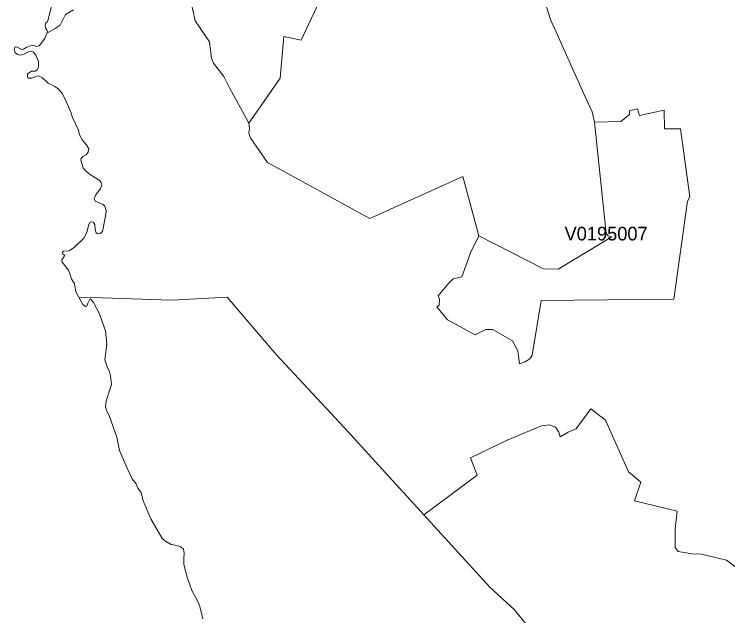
# Model space of a CAD drawing. Extents: x 369010 to 735936, y 6377141 to 6616555.
# Drawn here: x 470868 to 476104, y 6497669 to 6502081 of the extents above; entities that cross this region are included whole.
import ezdxf
from ezdxf.enums import TextEntityAlignment as Align

# ---------------------------------------------------------------- set-up
doc = ezdxf.new("R2010")
doc.units = 0
doc.header["$LTSCALE"] = 40
doc.layers.add('3', color=7, linetype='Continuous', lineweight=13)
doc.layers.add('4', color=7, linetype='Continuous')

msp = doc.modelspace()

# ---------------------------------------------------------------- linework, layer by layer
at = {"layer": '3'}
for points in [[(472143.69, 6502271.11), (472195.33, 6502033.45), (472302.41, 6501878.37), (472314.99, 6501759.37), (472330.38, 6501722.14), (472406.68, 6501623.5), (472447.89, 6501540.41), (472571.35, 6501319.3), (472589.23, 6501282.23), (472819.61, 6501611.08), (472847.25, 6501917.27), (472973.2, 6501889.79), (473483.78, 6502976.16)], [(473483.78, 6502976.16), (472973.2, 6501889.79), (472847.25, 6501917.27), (472819.61, 6501611.08), (472589.23, 6501282.23), (472594.69, 6501244.66), (472589.56, 6501207.42), (472604.95, 6501169.35), (472726.76, 6500994.25), (473478.32, 6500582.81), (474159.53, 6500890.31), (474279.02, 6500455.04), (474752.7, 6500214.73), (474861.1, 6500211.75), (475253.18, 6500447.59), (475226.2, 6500456.03), (475211.97, 6500472.08), (475126.24, 6501289.34), (475109.36, 6501365.47), (475061.03, 6501470.57), (474802.84, 6502042.88), (474652.73, 6502525.82)], [(474652.73, 6502525.82), (474802.84, 6502042.88), (475061.03, 6501470.57), (475109.36, 6501365.47), (475126.24, 6501289.34), (475320.87, 6501293.65), (475382.44, 6501346.94), (475383.1, 6501373.25), (475443.01, 6501387.32), (475457.91, 6501337.84), (475637.48, 6501377.06), (475640.79, 6501240.52), (475758.3, 6501239.86), (475826.32, 6500742.52), (475808.28, 6500709.75), (475709.81, 6499990.63), (474735.98, 6499981.86), (474668.95, 6499579.36), (474652.07, 6499552.71), (474617.98, 6499530.86), (474576.27, 6499516.8), (474567.83, 6499573.4), (474564.02, 6499611.96), (474526.12, 6499685.28), (474421.19, 6499743.04), (474378.49, 6499767.7), (474329.01, 6499767.7), (474250.56, 6499729.47), (474048.97, 6499839.36), (473968.54, 6499935.69), (473987.24, 6499945.95), (473989.72, 6499990.96), (473978.47, 6500016.62), (474052.95, 6500104), (474090.68, 6500141.24), (474153.74, 6500153.99), (474216.13, 6500330.74), (474279.02, 6500455.04), (474159.53, 6500890.31), (473478.32, 6500582.81), (472726.76, 6500994.25), (472604.95, 6501169.35), (472589.56, 6501207.42), (472594.69, 6501244.66), (472589.23, 6501282.23), (472571.35, 6501319.3), (472447.89, 6501540.41), (472406.68, 6501623.5), (472330.38, 6501722.14), (472314.99, 6501759.37), (472302.41, 6501878.37), (472195.33, 6502033.45), (472143.69, 6502271.11)], [(471146.86, 6502157.58), (471111.28, 6502025.34), (471096.71, 6502014.75), (471094.4, 6501999.19), (471096.71, 6501981.81), (471107.8, 6501966.59), (471111.28, 6501952.68), (471107.47, 6501941.76), (471169.53, 6501977.18), (471204.29, 6502001.67), (471245.17, 6502078.96), (471303.59, 6502112.39)], [(471303.59, 6502112.39), (471245.17, 6502078.96), (471204.29, 6502001.67), (471169.53, 6501977.18), (471107.47, 6501941.76), (471093.9, 6501902.54), (471051.53, 6501850.07), (471033.66, 6501843.95), (471008.5, 6501851.06), (470985.16, 6501850.57), (470960.5, 6501840.47), (470937.17, 6501824.91), (470924.75, 6501823.26), (470884.7, 6501842.13), (470873.45, 6501838.82), (470868.48, 6501824.91), (470874.61, 6501800.92), (470892.98, 6501785.19), (470912.51, 6501780.72), (470940.48, 6501788.01), (470972.75, 6501805.88), (470995.09, 6501809.85), (471008, 6501804.23), (471025.88, 6501780.72), (471047.06, 6501733.39), (471047.06, 6501695.32), (471037.63, 6501673.64), (471021.41, 6501663.55), (470994.6, 6501664.71), (470979.04, 6501654.11), (470965.63, 6501640.71), (470964.97, 6501622.83), (470971.76, 6501612.24), (470998.57, 6501611.08), (471039.28, 6501628.96), (471051.53, 6501627.8), (471075.53, 6501615.55)], [(471075.53, 6501615.55), (471117.4, 6501574.84), (471165.56, 6501551.83), (471189.06, 6501535.61), (471216.87, 6501505.49), (471240.37, 6501461.96), (471287.21, 6501357.53), (471292.34, 6501329.73), (471339.67, 6501230.92), (471344.14, 6501202.95), (471365.33, 6501162.73), (471397.76, 6501123.18), (471415.64, 6501094.71), (471411.17, 6501070.22), (471395.45, 6501050.02), (471372.61, 6501038.27), (471359.7, 6501023.71), (471358.04, 6501011.96), (471374.76, 6500955.69), (471390.98, 6500933.34), (471429.05, 6500903.72), (471492.1, 6500865.16), (471506.5, 6500847.45), (471510.47, 6500827.92), (471501.04, 6500802.76), (471467.44, 6500756.92), (471455.69, 6500729.61), (471461.98, 6500709.58), (471519.91, 6500684.43), (471533.31, 6500672.18), (471542.25, 6500642.55), (471538.94, 6500601.18), (471515.44, 6500486.81), (471501.04, 6500473.9), (471480.85, 6500470.1), (471469.76, 6500477.88), (471462.48, 6500501.87), (471459.17, 6500538.12), (471449.07, 6500554.34), (471437.32, 6500558.81), (471426.23, 6500554.84), (471416.63, 6500538.78), (471408.85, 6500511.97), (471400.08, 6500480.69), (471379.39, 6500439.31), (471311.37, 6500373.44), (471271.65, 6500345.47), (471229.78, 6500344.48), (471219.85, 6500334.38), (471224.32, 6500323.3), (471236.56, 6500313.2), (471234.25, 6500303.1), (471216.54, 6500279.77), (471219.85, 6500262.39), (471266.69, 6500204.3), (471290.19, 6500134.62), (471309.55, 6500103.84), (471319.65, 6500045.75), (471341.99, 6500005.53), (471512.79, 6500000.73), (472022.71, 6499983.02), (472431.34, 6500005.69), (472790.15, 6499585.31), (473288.98, 6499049.25), (473875.19, 6498409.41), (474265.45, 6498701.36), (474216.3, 6498827.31), (474486.57, 6498956.07), (474736.97, 6499062.32), (474796.06, 6499069.93), (474841.24, 6499052.39), (474864.41, 6499014.49), (474875.33, 6498980.89), (474932.93, 6499015.98), (474991.52, 6499039.65), (475064.34, 6499140.44), (475100.92, 6499186.78), (475208.49, 6499104.03), (475375.32, 6498723.87), (475465.52, 6498647.9), (475420.34, 6498512.19), (475732.15, 6498436.05), (475717.75, 6498307.95), (475719.07, 6498170.25), (475740.92, 6498139.97), (475844.03, 6498123.25), (475912.22, 6498120.11), (476094.77, 6498075.75), (476226.01, 6497978.1)], [(474637.34, 6497593.64), (474536.22, 6497714.29), (474358.96, 6497879.13), (473875.19, 6498409.41), (473288.98, 6499049.25), (472790.15, 6499585.31), (472431.34, 6500005.69), (472022.71, 6499983.02), (471512.79, 6500000.73), (471341.99, 6500005.53)], [(471341.99, 6500005.53), (471372.11, 6499950.91), (471389.99, 6499937.51), (471401.07, 6499938.66), (471407.86, 6499961.01), (471422.26, 6499989.97), (471431.2, 6499989.97), (471449.07, 6499967.63), (471491.61, 6499889.51), (471537.28, 6499758.27), (471547.38, 6499662.27), (471533.97, 6499546.25), (471549.04, 6499493.79), (471566.91, 6499458.04), (471575.85, 6499427.92), (471583.13, 6499364.37), (471541.75, 6499246.53), (471537.28, 6499200.68), (471546.72, 6499170.06), (471565.09, 6499137.13), (471620.37, 6498977.91), (471639.9, 6498880.93), (471696.33, 6498750.84), (471734.57, 6498673.72), (471761.87, 6498637.47), (471776.44, 6498605.03), (471799.28, 6498573.26), (471815.5, 6498512.52), (471869.62, 6498379.62), (471951.04, 6498239.44), (471972.23, 6498218.25), (472020.56, 6498190.78), (472050.18, 6498187.47), (472084.77, 6498178.03), (472109.93, 6498156.19), (472115.39, 6498128.38), (472112.08, 6498088.16), (472113.74, 6498044.64), (472137.24, 6497951.46), (472171.16, 6497854.8), (472214.03, 6497777.51), (472230.91, 6497736.8), (472251.43, 6497646.43)], [(476226.01, 6497978.1), (476094.77, 6498075.75), (475912.22, 6498120.11), (475844.03, 6498123.25), (475740.92, 6498139.97), (475719.07, 6498170.25), (475717.75, 6498307.95), (475732.15, 6498436.05), (475420.34, 6498512.19), (475465.52, 6498647.9), (475375.32, 6498723.87), (475208.49, 6499104.03), (475100.92, 6499186.78), (475064.34, 6499140.44), (474991.52, 6499039.65), (474932.93, 6499015.98), (474875.33, 6498980.89), (474864.41, 6499014.49), (474841.24, 6499052.39), (474796.06, 6499069.93), (474736.97, 6499062.32), (474486.57, 6498956.07), (474216.3, 6498827.31), (474265.45, 6498701.36), (473875.19, 6498409.41)], [(473875.19, 6498409.41), (474358.96, 6497879.13), (474536.22, 6497714.29), (474637.34, 6497593.64)]]:
    msp.add_lwpolyline(points, dxfattribs=at)
msp.add_lwpolyline([(475126.24, 6501289.34), (475211.97, 6500472.08), (475226.2, 6500456.03), (475253.18, 6500447.59), (474861.1, 6500211.75), (474752.7, 6500214.73), (474279.02, 6500455.04), (474216.13, 6500330.74), (474153.74, 6500153.99), (474090.68, 6500141.24), (474052.95, 6500104), (473978.47, 6500016.62), (473989.72, 6499990.96), (473987.24, 6499945.95), (473968.54, 6499935.69), (474048.97, 6499839.36), (474250.56, 6499729.47), (474329.01, 6499767.7), (474378.49, 6499767.7), (474421.19, 6499743.04), (474526.12, 6499685.28), (474564.02, 6499611.96), (474567.83, 6499573.4), (474576.27, 6499516.8), (474617.98, 6499530.86), (474652.07, 6499552.71), (474668.95, 6499579.36), (474735.98, 6499981.86), (475709.81, 6499990.63), (475808.28, 6500709.75), (475826.32, 6500742.52), (475758.3, 6501239.86), (475640.79, 6501240.52), (475637.48, 6501377.06), (475457.91, 6501337.84), (475443.01, 6501387.32), (475383.1, 6501373.25), (475382.44, 6501346.94), (475320.87, 6501293.65)], close=True, dxfattribs=at)

# ---------------------------------------------------------------- texts
at = {"layer": '4'}
msp.add_text('V0195007', height=100, dxfattribs=at).set_placement((475211.97, 6500422.08), align=Align.CENTER)

doc.saveas('drawing.dxf')
